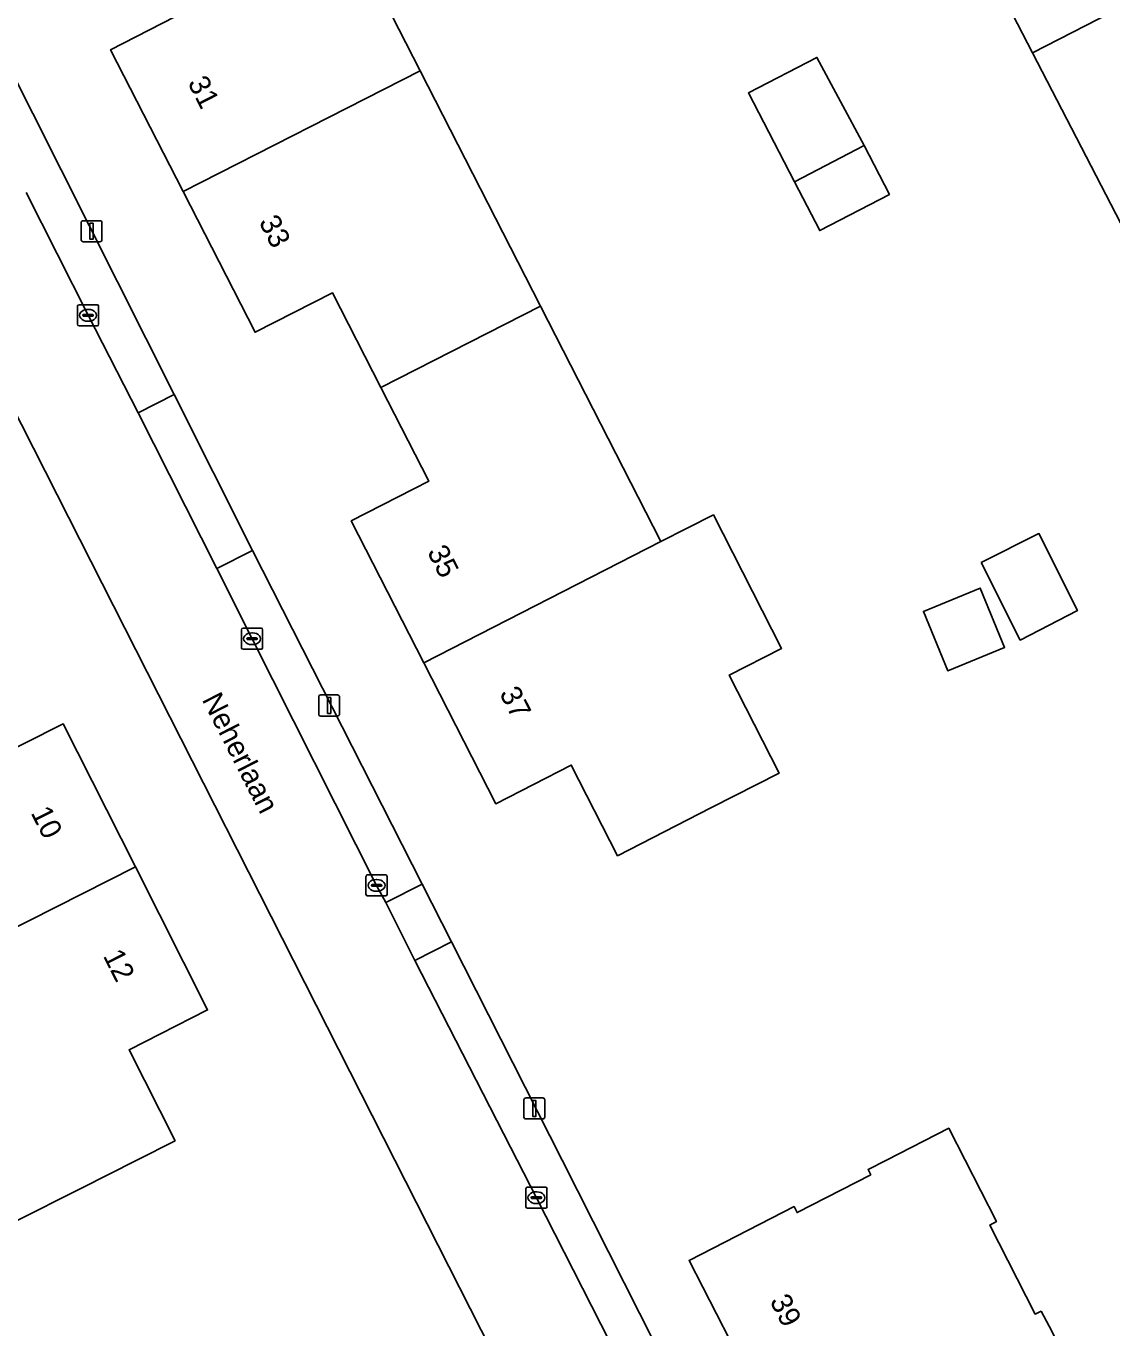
# Model space of a CAD drawing. Extents: x 162722 to 165104, y 384719 to 386284.
# Drawn here: x 163944.2 to 163995.6, y 384992.1 to 385053.7 of the extents above; entities that cross this region are included whole.
import ezdxf

# ---------------------------------------------------------------- set-up
doc = ezdxf.new("R2010")
doc.units = 0
for name, color, linetype in [('IMGEO_Erf', 7, 'Continuous'), ('IMGEO_Kolk', 7, 'Continuous'), ('IMGEO_Lichtmast', 7, 'Continuous'), ('IMGEO_Openbare_ruimte_label', 7, 'Continuous'), ('IMGEO_Pand', 7, 'Continuous'), ('IMGEO_Pand_nummerreeks', 7, 'Continuous'), ('IMGEO_Parkeervlak_open', 7, 'Continuous'), ('IMGEO_Rijbaan_lokaal_open', 7, 'Continuous'), ('IMGEO_Voetpad_open', 7, 'Continuous')]:
    doc.layers.add(name, color=color, linetype=linetype)

msp = doc.modelspace()

# ---------------------------------------------------------------- linework, layer by layer
at = {"layer": 'IMGEO_Erf'}
for points in [[(164000, 385055.098), (164001.698, 385051.814), (164004.886, 385053.449), (164006.448, 385050.435), (164006.957, 385050.696), (164008.542, 385047.605), (164008.046, 385047.35), (164008.358, 385046.749), (164008.678, 385046.125), (164009.171, 385046.378), (164010.618, 385043.557), (164010.125, 385043.304), (164011.777, 385040.081), (164008.734, 385038.521), (164010.944, 385034.211), (164006.495, 385031.929), (164003.287, 385030.284), (164000, 385036.633), (163997.619, 385041.233), (163991.825, 385052.424), (163986.101, 385063.481)], [(163957.108, 385062.751), (163962.824, 385051.573), (163968.521, 385040.433), (163974.225, 385029.28), (163976.708, 385030.547), (163979.94, 385024.226), (163977.457, 385022.959), (163979.827, 385018.326), (163976.622, 385016.687), (163972.17, 385014.41), (163969.976, 385018.7), (163966.402, 385016.872), (163962.989, 385023.545), (163959.554, 385030.262), (163963.232, 385032.143), (163960.96, 385036.585), (163958.668, 385041.067), (163955.005, 385039.194), (163951.599, 385045.854), (163948.163, 385052.573), (163951.826, 385054.447)], [(163941.773, 385054.884), (163951.165, 385036.245), (163954.876, 385028.864), (163962.915, 385013.069), (163964.306, 385010.336), (163969.54, 385000), (163980.547, 384978.24)], [(163961.625, 385000), (163945.63, 385031.501), (163939.98, 385042.613)], [(163942.177, 385018.77), (163945.908, 385020.657), (163949.333, 385013.882), (163952.757, 385007.109), (163949.033, 385005.226), (163951.212, 385000.915), (163949.402, 385000), (163946.753, 384998.661), (163943.602, 384997.069)], [(163973.873, 384975.877), (163961.625, 385000)]]:
    msp.add_lwpolyline(points, dxfattribs=at)
for points in [[(163981.742, 385044.011), (163980.547, 385046.318), (163978.367, 385050.528), (163981.608, 385052.206), (163983.849, 385048.028), (163985.043, 385045.72)], [(163989.395, 385028.292), (163992.122, 385029.663), (163993.952, 385026.02), (163991.239, 385024.623)], [(163990.502, 385024.274), (163987.808, 385023.165), (163986.652, 385025.974), (163989.345, 385027.083)], [(163992.239, 384992.851), (163992.607, 384992.133), (163994.886, 384987.682), (163991.04, 384985.713), (163990.678, 384986.42), (163986.899, 384984.485), (163984.06, 384990.029), (163979.425, 384987.655), (163978.176, 384990.094), (163977.973, 384989.99), (163977.277, 384991.35), (163977.495, 384991.461), (163975.554, 384995.252), (163980.005, 384997.531), (163980.526, 384997.798), (163980.672, 384997.515), (163984.163, 384999.302), (163984.034, 384999.554), (163984.906, 385000), (163987.852, 385001.508), (163988.625, 385000), (163990.116, 384997.087), (163989.793, 384996.921), (163991.953, 384992.705)]]:
    msp.add_lwpolyline(points, close=True, dxfattribs=at)
at = {"layer": 'IMGEO_Kolk'}
for p, q in [((163946.594, 385039.57), (163946.594, 385040.422)), ((163946.669, 385040.496), (163947.521, 385040.496)), ((163947.082, 385040.276), (163947.107, 385040.276)), ((163947.595, 385040.422), (163947.595, 385039.57)), ((163946.853, 385039.99), (163946.853, 385040.002)), ((163947.291, 385039.953), (163946.893, 385039.953)), ((163946.896, 385040.039), (163947.294, 385040.039)), ((163947.105, 385039.716), (163947.08, 385039.716)), ((163947.337, 385040.002), (163947.337, 385039.99)), ((163947.521, 385039.496), (163946.669, 385039.496)), ((163954.361, 385024.257), (163954.361, 385025.109)), ((163954.436, 385025.183), (163955.288, 385025.183)), ((163954.849, 385024.963), (163954.874, 385024.963)), ((163955.362, 385025.109), (163955.362, 385024.257)), ((163954.62, 385024.677), (163954.62, 385024.689)), ((163955.058, 385024.64), (163954.66, 385024.64)), ((163954.663, 385024.726), (163955.061, 385024.726)), ((163954.872, 385024.403), (163954.847, 385024.403)), ((163955.104, 385024.689), (163955.104, 385024.677)), ((163955.288, 385024.183), (163954.436, 385024.183)), ((163960.256, 385012.578), (163960.256, 385013.43)), ((163960.331, 385013.504), (163961.183, 385013.504)), ((163960.744, 385013.284), (163960.769, 385013.284)), ((163961.257, 385013.43), (163961.257, 385012.578)), ((163961.183, 385012.504), (163960.331, 385012.504)), ((163960.515, 385012.998), (163960.515, 385013.01)), ((163960.953, 385012.961), (163960.555, 385012.961)), ((163960.558, 385013.047), (163960.956, 385013.047)), ((163960.767, 385012.724), (163960.742, 385012.724)), ((163960.999, 385013.01), (163960.999, 385012.998)), ((163967.827, 384997.793), (163967.827, 384998.645)), ((163967.902, 384998.719), (163968.754, 384998.719)), ((163968.315, 384998.499), (163968.34, 384998.499)), ((163968.828, 384998.645), (163968.828, 384997.793)), ((163968.754, 384997.719), (163967.902, 384997.719)), ((163968.086, 384998.213), (163968.086, 384998.225)), ((163968.524, 384998.176), (163968.126, 384998.176)), ((163968.129, 384998.262), (163968.527, 384998.262)), ((163968.338, 384997.939), (163968.313, 384997.939)), ((163968.57, 384998.225), (163968.57, 384998.213))]:
    msp.add_line(p, q, dxfattribs=at)
for points in [[(163946.594, 385039.57), (163946.594, 385040.422)], [(163946.669, 385040.496), (163947.521, 385040.496)], [(163947.595, 385040.422), (163947.595, 385039.57)], [(163947.521, 385039.496), (163946.669, 385039.496)], [(163954.361, 385024.257), (163954.361, 385025.109)], [(163954.436, 385025.183), (163955.288, 385025.183)], [(163955.362, 385025.109), (163955.362, 385024.257)], [(163955.288, 385024.183), (163954.436, 385024.183)], [(163960.256, 385012.578), (163960.256, 385013.43)], [(163960.331, 385013.504), (163961.183, 385013.504)], [(163961.257, 385013.43), (163961.257, 385012.578)], [(163961.183, 385012.504), (163960.331, 385012.504)], [(163967.827, 384997.793), (163967.827, 384998.645)], [(163967.902, 384998.719), (163968.754, 384998.719)], [(163968.828, 384998.645), (163968.828, 384997.793)], [(163968.754, 384997.719), (163967.902, 384997.719)]]:
    msp.add_lwpolyline(points, dxfattribs=at)
for centre, radius, start, end in [((163946.671, 385040.42), 0.0765, 91.55205, 178.44795), ((163946.671, 385040.42), 0.0765, 91.55205, 178.44795), ((163947.519, 385040.42), 0.0765, 1.55205, 88.44795), ((163947.519, 385040.42), 0.0765, 1.55205, 88.44795), ((163946.893, 385039.999), 0.0403, 85.87752, 175.75265), ((163946.89, 385039.989), 0.0366, 178.93798, 274.71019), ((163947.294, 385039.996), 0.043, 264.86636, 352.45326), ((163947.298, 385040.001), 0.0386, 1.73085, 96.63898), ((163946.671, 385039.572), 0.0765, 181.55205, 268.44795), ((163946.671, 385039.572), 0.0765, 181.55205, 268.44795), ((163947.519, 385039.572), 0.0765, 271.55205, 358.44795), ((163947.519, 385039.572), 0.0765, 271.55205, 358.44795), ((163954.438, 385025.107), 0.0765, 91.55205, 178.44795), ((163954.438, 385025.107), 0.0765, 91.55205, 178.44795), ((163955.286, 385025.107), 0.0765, 1.55205, 88.44795), ((163955.286, 385025.107), 0.0765, 1.55205, 88.44795), ((163954.438, 385024.259), 0.0765, 181.55205, 268.44795), ((163954.438, 385024.259), 0.0765, 181.55205, 268.44795), ((163954.66, 385024.686), 0.0403, 85.87752, 175.75265), ((163954.657, 385024.676), 0.0366, 178.93798, 274.71019), ((163955.061, 385024.683), 0.043, 264.86636, 352.45326), ((163955.065, 385024.688), 0.0386, 1.73085, 96.63898), ((163955.286, 385024.259), 0.0765, 271.55205, 358.44795), ((163955.286, 385024.259), 0.0765, 271.55205, 358.44795), ((163960.333, 385013.428), 0.0765, 91.55205, 178.44795), ((163960.333, 385013.428), 0.0765, 91.55205, 178.44795), ((163961.181, 385013.428), 0.0765, 1.55205, 88.44795), ((163961.181, 385013.428), 0.0765, 1.55205, 88.44795), ((163960.333, 385012.58), 0.0765, 181.55205, 268.44795), ((163960.333, 385012.58), 0.0765, 181.55205, 268.44795), ((163960.555, 385013.007), 0.0403, 85.87752, 175.75265), ((163960.552, 385012.997), 0.0366, 178.93798, 274.71019), ((163960.956, 385013.004), 0.043, 264.86636, 352.45326), ((163960.96, 385013.009), 0.0386, 1.73085, 96.63898), ((163961.181, 385012.58), 0.0765, 271.55205, 358.44795), ((163961.181, 385012.58), 0.0765, 271.55205, 358.44795), ((163967.904, 384998.643), 0.0765, 91.55205, 178.44795), ((163967.904, 384998.643), 0.0765, 91.55205, 178.44795), ((163968.752, 384998.643), 0.0765, 1.55205, 88.44795), ((163968.752, 384998.643), 0.0765, 1.55205, 88.44795), ((163967.904, 384997.795), 0.0765, 181.55205, 268.44795), ((163967.904, 384997.795), 0.0765, 181.55205, 268.44795), ((163968.126, 384998.222), 0.0403, 85.87752, 175.75265), ((163968.123, 384998.212), 0.0366, 178.93798, 274.71019), ((163968.527, 384998.219), 0.043, 264.86636, 352.45326), ((163968.531, 384998.224), 0.0386, 1.73085, 96.63898), ((163968.752, 384997.795), 0.0765, 271.55205, 358.44795), ((163968.752, 384997.795), 0.0765, 271.55205, 358.44795)]:
    msp.add_arc(centre, radius, start, end, dxfattribs=at)
for centre, major_axis, ratio, start_param, end_param in [((163947.081, 385039.996), (-0.387, 0.002), 0.722429, 4.712389, 7.853982), ((163947.106, 385039.996), (-0.39, 0.002), 0.717154, 1.570796, 4.712389), ((163954.848, 385024.683), (-0.387, 0.002), 0.722429, 4.712389, 7.853982), ((163954.873, 385024.683), (-0.39, 0.002), 0.717154, 1.570796, 4.712389), ((163960.743, 385013.004), (-0.387, 0.002), 0.722429, 4.712389, 7.853982), ((163960.768, 385013.004), (-0.39, 0.002), 0.717154, 1.570796, 4.712389), ((163968.314, 384998.219), (-0.387, 0.002), 0.722429, 4.712389, 7.853982), ((163968.339, 384998.219), (-0.39, 0.002), 0.717154, 1.570796, 4.712389)]:
    msp.add_ellipse(centre, major_axis=major_axis, ratio=ratio, start_param=start_param, end_param=end_param, dxfattribs=at)
at = {"layer": 'IMGEO_Lichtmast'}
for p, q in [((163946.762, 385043.576), (163946.762, 385044.376)), ((163946.762, 385044.376), (163946.762, 385043.576)), ((163946.862, 385044.476), (163947.652, 385044.476)), ((163947.652, 385044.476), (163946.862, 385044.476)), ((163947.752, 385044.376), (163947.752, 385043.576)), ((163947.752, 385043.576), (163947.752, 385044.376)), ((163947.652, 385043.476), (163946.862, 385043.476)), ((163946.862, 385043.476), (163947.652, 385043.476)), ((163958.015, 385021.125), (163958.015, 385021.925)), ((163958.015, 385021.925), (163958.015, 385021.125)), ((163958.115, 385022.025), (163958.905, 385022.025)), ((163958.905, 385022.025), (163958.115, 385022.025)), ((163959.005, 385021.925), (163959.005, 385021.125)), ((163959.005, 385021.125), (163959.005, 385021.925)), ((163958.905, 385021.025), (163958.115, 385021.025)), ((163958.115, 385021.025), (163958.905, 385021.025)), ((163967.735, 385002.045), (163967.735, 385002.845)), ((163967.735, 385002.845), (163967.735, 385002.045)), ((163967.835, 385002.945), (163968.625, 385002.945)), ((163968.625, 385002.945), (163967.835, 385002.945)), ((163968.725, 385002.845), (163968.725, 385002.045)), ((163968.725, 385002.045), (163968.725, 385002.845)), ((163968.625, 385001.945), (163967.835, 385001.945)), ((163967.835, 385001.945), (163968.625, 385001.945))]:
    msp.add_line(p, q, dxfattribs=at)
for points in [[(163947.182, 385044.351), (163947.332, 385044.351), (163947.332, 385043.601), (163947.182, 385043.601), (163947.182, 385044.351)], [(163958.435, 385021.9), (163958.585, 385021.9), (163958.585, 385021.15), (163958.435, 385021.15), (163958.435, 385021.9)], [(163968.155, 385002.82), (163968.305, 385002.82), (163968.305, 385002.07), (163968.155, 385002.07), (163968.155, 385002.82)]]:
    msp.add_lwpolyline(points, dxfattribs=at)
for centre, start, end in [((163946.862, 385044.376), 90, 180), ((163946.862, 385044.376), 90, 180), ((163947.652, 385044.376), 0, 90), ((163947.652, 385044.376), 360, 90), ((163946.862, 385043.576), 180, 270), ((163946.862, 385043.576), 180, 270), ((163947.652, 385043.576), 270, 0), ((163947.652, 385043.576), 270, 0), ((163958.115, 385021.925), 90, 180), ((163958.115, 385021.925), 90, 180), ((163958.905, 385021.925), 0, 90), ((163958.905, 385021.925), 360, 90), ((163958.115, 385021.125), 180, 270), ((163958.115, 385021.125), 180, 270), ((163958.905, 385021.125), 270, 0), ((163958.905, 385021.125), 270, 0), ((163967.835, 385002.845), 90, 180), ((163967.835, 385002.845), 90, 180), ((163968.625, 385002.845), 0, 90), ((163968.625, 385002.845), 360, 90), ((163967.835, 385002.045), 180, 270), ((163967.835, 385002.045), 180, 270), ((163968.625, 385002.045), 270, 0), ((163968.625, 385002.045), 270, 0)]:
    msp.add_arc(centre, 0.1, start, end, dxfattribs=at)
at = {"layer": 'IMGEO_Pand'}
for points in [[(163996.817, 385068.994), (163986.101, 385063.481), (163991.825, 385052.424), (163999.373, 385056.311), (163997.099, 385060.71), (164000, 385062.214), (164000.272, 385062.355), (163998.793, 385065.21), (163999.273, 385065.459), (163997.653, 385068.585), (163997.158, 385068.331)], [(163949.555, 385058.889), (163951.826, 385054.447), (163948.163, 385052.573), (163951.599, 385045.854), (163962.824, 385051.573), (163957.108, 385062.751), (163954.007, 385061.166)], [(164001.698, 385051.814), (164000, 385055.098), (163999.373, 385056.311), (163991.825, 385052.424), (163997.619, 385041.233), (164000, 385042.456), (164008.358, 385046.749), (164008.046, 385047.35), (164008.542, 385047.605), (164006.957, 385050.696), (164006.448, 385050.435), (164004.886, 385053.449)], [(163980.547, 385046.318), (163983.849, 385048.028), (163981.608, 385052.206), (163978.367, 385050.528)], [(163968.521, 385040.433), (163962.824, 385051.573), (163951.599, 385045.854), (163955.005, 385039.194), (163958.668, 385041.067), (163960.96, 385036.585)], [(163983.849, 385048.028), (163980.547, 385046.318), (163981.742, 385044.011), (163985.043, 385045.72)], [(163974.225, 385029.28), (163968.521, 385040.433), (163960.96, 385036.585), (163963.232, 385032.143), (163959.554, 385030.262), (163962.989, 385023.545)], [(163974.225, 385029.28), (163962.989, 385023.545), (163966.402, 385016.872), (163969.976, 385018.7), (163972.17, 385014.41), (163976.622, 385016.687), (163979.827, 385018.326), (163977.457, 385022.959), (163979.94, 385024.226), (163976.708, 385030.547)], [(163989.395, 385028.292), (163991.239, 385024.623), (163993.952, 385026.02), (163992.122, 385029.663)], [(163986.652, 385025.974), (163987.808, 385023.165), (163990.502, 385024.274), (163989.345, 385027.083)], [(163945.908, 385020.657), (163942.177, 385018.77), (163939.861, 385023.35), (163937.619, 385022.217), (163932.259, 385019.507), (163932.343, 385019.341), (163937.999, 385008.154), (163949.333, 385013.882)], [(163937.999, 385008.154), (163942.121, 385000), (163943.602, 384997.069), (163946.753, 384998.661), (163949.402, 385000), (163951.212, 385000.915), (163949.033, 385005.226), (163952.757, 385007.109), (163949.333, 385013.882)], [(163992.239, 384992.851), (163991.953, 384992.705), (163989.793, 384996.921), (163990.116, 384997.087), (163988.625, 385000), (163987.852, 385001.508), (163984.906, 385000), (163984.034, 384999.554), (163984.163, 384999.302), (163980.672, 384997.515), (163980.526, 384997.798), (163980.005, 384997.531), (163975.554, 384995.252), (163977.495, 384991.461), (163977.277, 384991.35), (163977.973, 384989.99), (163978.176, 384990.094), (163979.425, 384987.655), (163984.06, 384990.029), (163986.899, 384984.485), (163990.678, 384986.42), (163991.04, 384985.713), (163994.886, 384987.682), (163992.607, 384992.133)]]:
    msp.add_lwpolyline(points, close=True, dxfattribs=at)
at = {"layer": 'IMGEO_Parkeervlak_open'}
for points in [[(163964.306, 385010.336), (163962.577, 385009.455), (163967.416, 385000), (163968.328, 384998.219), (163978.343, 384978.556), (163978.817, 384977.563)], [(163980.547, 384978.24), (163969.54, 385000), (163964.306, 385010.336)]]:
    msp.add_lwpolyline(points, dxfattribs=at)
at = {"layer": 'IMGEO_Rijbaan_lokaal_open'}
for points in [[(163978.817, 384977.563), (163978.343, 384978.556), (163968.328, 384998.219), (163967.416, 385000), (163962.577, 385009.455), (163961.196, 385012.201), (163960.757, 385013.004), (163954.862, 385024.683), (163953.193, 385028.008), (163949.459, 385035.377), (163947.095, 385039.996), (163944.156, 385045.818)], [(163939.98, 385042.613), (163945.63, 385031.501), (163961.625, 385000), (163973.873, 384975.877)]]:
    msp.add_lwpolyline(points, dxfattribs=at)
at = {"layer": 'IMGEO_Voetpad_open'}
msp.add_lwpolyline([(163944.156, 385045.818), (163947.095, 385039.996), (163949.459, 385035.377), (163951.165, 385036.245), (163941.773, 385054.884), (163940.84, 385056.735), (163918.27, 385045.174), (163917.153, 385044.605), (163918.015, 385042.864), (163919.081, 385043.393), (163918.849, 385043.836), (163930.722, 385049.928)], dxfattribs=at)
for points in [[(163954.876, 385028.864), (163951.165, 385036.245), (163949.459, 385035.377), (163953.193, 385028.008)], [(163962.915, 385013.069), (163954.876, 385028.864), (163953.193, 385028.008), (163954.862, 385024.683), (163960.757, 385013.004), (163961.196, 385012.201)], [(163964.306, 385010.336), (163962.915, 385013.069), (163961.196, 385012.201), (163962.577, 385009.455)]]:
    msp.add_lwpolyline(points, close=True, dxfattribs=at)

# ---------------------------------------------------------------- texts
at = {"layer": 'IMGEO_Openbare_ruimte_label'}
msp.add_text('Neherlaan', height=1, rotation=297.12877, dxfattribs=at).set_placement((163952.466, 385021.805))
at = {"layer": 'IMGEO_Pand_nummerreeks'}
for s, rotation, p in [('31', 297.08513, (163951.792, 385051.011)), ('33', 297.08513, (163955.161, 385044.422)), ('35', 297.0864, (163963.133, 385028.798)), ('37', 297.08923, (163966.557, 385022.103)), ('10', 296.81994, (163944.363, 385016.444)), ('12', 296.81823, (163947.784, 385009.676)), ('39', 297.00081, (163979.36, 384993.333))]:
    msp.add_text(s, height=1, rotation=rotation, dxfattribs=at).set_placement(p)

doc.saveas('drawing.dxf')
